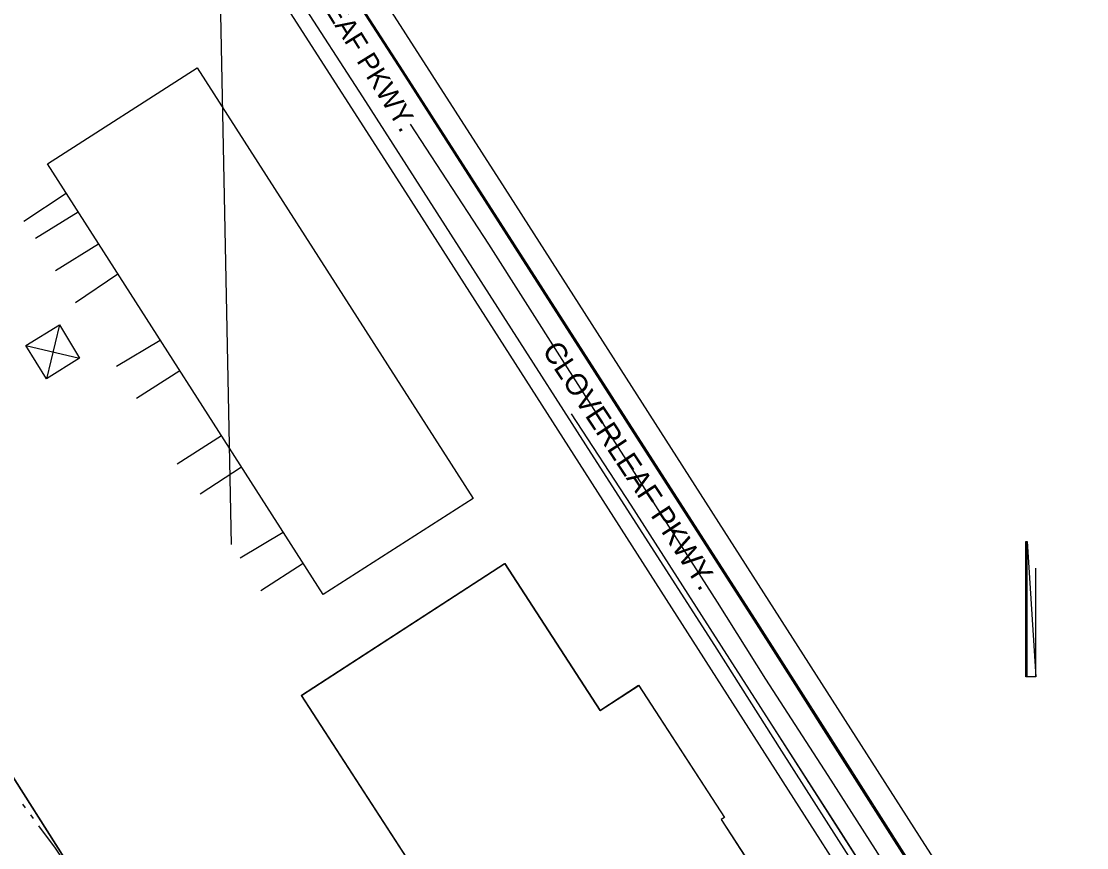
# Model space of a CAD drawing. Extents: x -25029 to 2274964, y -81170 to 687028.
# Drawn here: x -2777 to -2031, y -67116 to -66537 of the extents above; entities that cross this region are included whole.
import ezdxf

# ---------------------------------------------------------------- set-up
doc = ezdxf.new("R2010")
doc.units = 0
for name, color, linetype in [('81911BEA - RW_X_Fee_RW', 7, 'Continuous'), ('BD_X_Canopy', 7, 'Continuous'), ('BLDG', 7, 'Continuous'), ('DIVISIONS', 7, 'Continuous'), ('GE_X_CL_100', 7, 'Continuous'), ('PV_X_Curb', 7, 'Continuous'), ('PV_X_EOP', 7, 'Continuous'), ('PV_X_Steps', 7, 'Continuous'), ('ROAD', 7, 'Continuous'), ('ROAD-NAME', 7, 'Continuous'), ('TRANSPWRLN', 7, 'Continuous'), ('WALL', 7, 'Continuous'), ('WATER', 7, 'Continuous')]:
    doc.layers.add(name, color=color, linetype=linetype)

msp = doc.modelspace()

# ---------------------------------------------------------------- linework, layer by layer
at = {"layer": '81911BEA - RW_X_Fee_RW'}
for p, q in [((-2550.1, -66480.22), (-2438.58, -66654.41)), ((-2595.1, -66521.22), (-2508.22, -66656.91))]:
    msp.add_line(p, q, dxfattribs=at)
for points in [[(-2438.58, -66654.41), (-2144.48, -67113.75), (-2128.83, -67138.19), (-2047.94, -67264.52), (-1967.06, -67390.85), (-1886.18, -67517.17)], [(-2508.22, -66656.91), (-2390.2, -66841.25), (-2325.49, -66942.3), (-2217.65, -67110.74), (-2185.3, -67161.27), (-2050.49, -67371.82), (-1956.13, -67519.2), (-1936.71, -67549.52)]]:
    msp.add_lwpolyline(points, dxfattribs=at)
at = {"layer": 'BD_X_Canopy'}
msp.add_line((-2640.57, -66390.28), (-2630.17, -66903.81), dxfattribs=at)
at = {"layer": 'BLDG'}
for p, q in [((-2580.95, -67009.42), (-2438.62, -66917.05)), ((-2438.62, -66917.05), (-2371.8, -67019.99)), ((-2371.8, -67019.99), (-2344.72, -67002.41)), ((-2344.72, -67002.41), (-2284.66, -67094.95)), ((-2433.7, -67236.35), (-2580.95, -67009.42)), ((-2284.66, -67094.95), (-2286.87, -67096.38)), ((-2286.87, -67096.38), (-2266.47, -67127.83))]:
    msp.add_line(p, q, dxfattribs=at)
for points in [[(-2653.94, -66569.71), (-2460.78, -66871.44), (-2565.84, -66938.7), (-2759, -66636.97)], [(-2438.68, -66916.97), (-2371.88, -67019.92), (-2344.79, -67002.34), (-2284.75, -67094.89), (-2286.96, -67096.32), (-2266.56, -67127.77), (-2433.8, -67236.27), (-2581.03, -67009.32)]]:
    msp.add_lwpolyline(points, close=True, dxfattribs=at)
at = {"layer": 'DIVISIONS'}
for p, q in [((-3077.9, -66602.03), (-2431.04, -67621.39)), ((-3077.9, -66602.03), (-2431.04, -67621.39)), ((-2431.04, -67621.39), (-3077.9, -66602.03)), ((-2431.04, -67621.39), (-3077.9, -66602.03))]:
    msp.add_line(p, q, dxfattribs=at)
at = {"layer": 'GE_X_CL_100'}
msp.add_lwpolyline([(-2504.76, -66609.17), (-2450.08, -66693.44), (-2398.48, -66774.04), (-2351.62, -66847.38), (-2289.89, -66944.1), (-2256.01, -66998.16), (-2212.35, -67065.5), (-2178.98, -67117.42), (-2146.33, -67169.16), (-2071.1, -67285.52), (-2028.53, -67351.78), (-1992.45, -67407.87), (-1926.43, -67511.33), (-1897.93, -67555.81), (-1875, -67591.68)], dxfattribs=at)
at = {"layer": 'PV_X_Curb'}
msp.add_lwpolyline([(-2144.62, -67142.26), (-2215.87, -67030.32), (-2261.28, -66958.79), (-2353.29, -66815.63), (-2509.66, -66571.86), (-2561.54, -66491.6), (-2567.25, -66481.87), (-2570.17, -66472), (-2571.98, -66460.65), (-2571.51, -66449.2), (-2568.77, -66438.01), (-2563.03, -66428.5), (-2557.7, -66422.67), (-2549.95, -66415.61), (-2537.84, -66410.18), (-2527.13, -66408.51), (-2520.97, -66408.11)], dxfattribs=at)
at = {"layer": 'PV_X_EOP'}
for p, q in [((-2538.06, -66590.14), (-2590.3, -66509.32)), ((-2381.71, -66833.88), (-2538.06, -66590.14)), ((-2289.74, -66976.96), (-2381.71, -66833.88)), ((-2244.37, -67048.43), (-2289.74, -66976.96)), ((-2173.11, -67160.39), (-2244.37, -67048.43))]:
    msp.add_line(p, q, dxfattribs=at)
msp.add_lwpolyline([(-2145.46, -67142.79), (-2216.71, -67030.85), (-2262.12, -66959.32), (-2354.13, -66816.17), (-2510.5, -66572.4), (-2562.39, -66492.12), (-2568.17, -66482.27), (-2571.14, -66472.22), (-2572.98, -66460.7), (-2572.5, -66449.05), (-2569.7, -66437.62), (-2563.83, -66427.89), (-2558.4, -66421.96), (-2550.5, -66414.76), (-2538.12, -66409.21), (-2527.23, -66407.51), (-2521.04, -66407.12)], dxfattribs=at)
at = {"layer": 'PV_X_Steps'}
for p, q in [((-2073.6, -66996.5), (-2073.6, -66901.5)), ((-2073.6, -66901.5), (-2072.6, -66901.5)), ((-2072.6, -66996.5), (-2072.6, -66901.5)), ((-2072.6, -66901.5), (-2066.6, -66996.5)), ((-2066.6, -66996.5), (-2066.6, -66920.36)), ((-2066.6, -66996.5), (-2073.6, -66996.5))]:
    msp.add_line(p, q, dxfattribs=at)
at = {"layer": 'ROAD'}
for points in [[(-2145.37, -67142.84), (-2216.63, -67030.91), (-2262.05, -66959.38), (-2354.08, -66816.24), (-2391.97, -66757.19)], [(-2391.96, -66812.17), (-2350.15, -66876.06), (-2300.76, -66953.51)], [(-2300.83, -66953.44), (-2253.68, -67026.95), (-2204.92, -67102.78), (-2156.52, -67178.83), (-2144.67, -67197.4)], [(-2300.76, -66953.51), (-2253.6, -67027.01), (-2204.83, -67102.83), (-2156.42, -67178.88), (-2144.57, -67197.45)]]:
    msp.add_lwpolyline(points, dxfattribs=at)
at = {"layer": 'TRANSPWRLN'}
for p, q in [((-2750.47, -66749.78), (-2759.51, -66787.78)), ((-2773.99, -66764.27), (-2736.37, -66773.21))]:
    msp.add_line(p, q, dxfattribs=at)
msp.add_lwpolyline([(-2750.47, -66749.78), (-2736.37, -66773.21), (-2759.51, -66787.78), (-2773.99, -66764.27), (-2750.47, -66749.78)], dxfattribs=at)
at = {"layer": 'WALL'}
for p, q in [((-2775.56, -66677.28), (-2745.8, -66657.6)), ((-2767.34, -66689.12), (-2737.48, -66670.6)), ((-2753.27, -66711.79), (-2723.06, -66693.11)), ((-2739.2, -66734.18), (-2709.58, -66714.17)), ((-2710.51, -66778.68), (-2679.89, -66760.55)), ((-2696.44, -66801.28), (-2666.3, -66781.78)), ((-2668.03, -66847.18), (-2637.09, -66827.4)), ((-2652.06, -66868.11), (-2623.07, -66849.3)), ((-2623.93, -66913.17), (-2593.82, -66894.98)), ((-2609.37, -66935.91), (-2579.86, -66916.79))]:
    msp.add_line(p, q, dxfattribs=at)
at = {"layer": 'WATER'}
for p, q in [((-2774.23, -67088.16), (-2776.1, -67085.66)), ((-2768.64, -67095.69), (-2770.5, -67093.18))]:
    msp.add_line(p, q, dxfattribs=at)
msp.add_lwpolyline([(-2727.56, -67150.72), (-2741.78, -67133.8), (-2753.24, -67116.38), (-2764.91, -67100.7)], dxfattribs=at)

# ---------------------------------------------------------------- texts
at = {"layer": 'GE_X_CL_100'}
msp.add_text('CLOVERLEAF PKWY.', height=14, rotation=301.74913, dxfattribs=at).set_placement((-2610.66, -66455.1))
at = {"layer": 'ROAD-NAME'}
msp.add_text('CLOVERLEAF PKWY.', height=15, rotation=303.35047, dxfattribs=at).set_placement((-2412.79, -66767.74))

doc.saveas('drawing.dxf')
